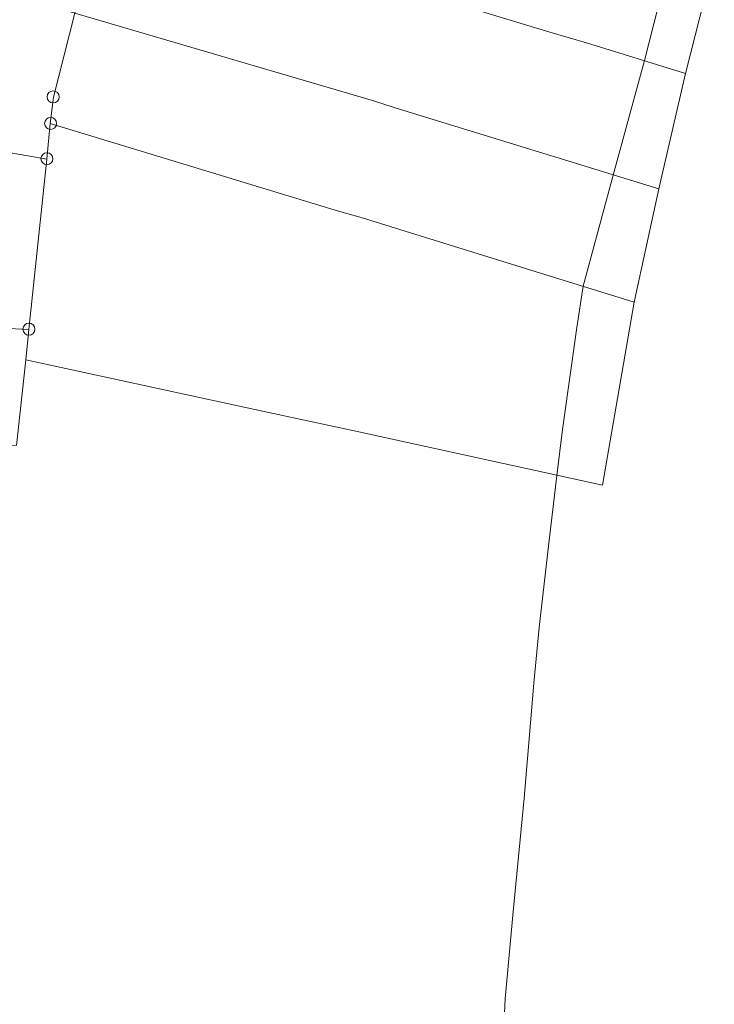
# Model space of a CAD drawing. Header units: metres. Extents: x -740 to 758, y -633 to 854.
# Tile 595 of 656: x 331 to 368, y -397 to -346. Entities that reach past the tile are written whole.
import ezdxf

# ---------------------------------------------------------------- set-up
doc = ezdxf.new("R2010")
doc.units = ezdxf.units.M
doc.header["$MEASUREMENT"] = 0
doc.layers.add('Grundkarte.LOVION', color=7, linetype='Continuous')

msp = doc.modelspace()

# ---------------------------------------------------------------- linework, layer by layer
at = {"layer": 'Grundkarte.LOVION', "color": 8, "linetype": 'Continuous', "lineweight": 18}
for points in [[(366.039, -348.53), (360.888, -346.935), (358.972, -346.383), (352.727, -344.481), (351.537, -344.095), (351.019, -343.939), (349.679, -343.538), (335.718, -339.494), (337.238, -333.582), (351.472, -337.688), (352.812, -338.089), (360.791, -340.501), (367.533, -342.65)], [(311.052, -338.123), (319.081, -340.737), (320.336, -341.176), (334.256, -345.401), (333.146, -349.765), (332.985, -351.141), (332.811, -352.99), (319.01, -350.586), (313.415, -349.596), (302.259, -347.642), (302.861, -344.421), (304.577, -335.978)], [(335.718, -339.494), (349.679, -343.538), (351.019, -343.939), (351.537, -344.095), (352.727, -344.481), (358.972, -346.383), (360.888, -346.935), (366.039, -348.53), (364.647, -354.547), (359.069, -352.817), (350.935, -350.331), (349.744, -349.945), (334.256, -345.401)], [(334.256, -345.401), (349.744, -349.945), (350.935, -350.331), (359.069, -352.817), (364.647, -354.547), (363.361, -360.436), (357.265, -358.55), (349.157, -356.032), (347.972, -355.705), (332.985, -351.141), (333.146, -349.765)], [(319.01, -350.586), (332.811, -352.99), (331.875, -361.86), (317.292, -361.128), (315.986, -361.078), (307.525, -360.694), (300.849, -360.43), (301.346, -354.323), (302.259, -347.642), (313.415, -349.596), (313.401, -349.745), (319.021, -350.703)], [(363.361, -360.436), (361.721, -369.966), (349.036, -367.187), (343.632, -366.03), (331.705, -363.443), (331.875, -361.86), (332.811, -352.99), (332.985, -351.141), (347.972, -355.705), (349.157, -356.032), (357.265, -358.55)], [(331.224, -367.894), (317.035, -367.271), (315.73, -367.221), (315.048, -367.199), (313.833, -367.17), (307.301, -366.863), (305.314, -366.792), (300.476, -366.585), (300.849, -360.43), (307.525, -360.694), (315.986, -361.078), (317.292, -361.128), (331.875, -361.86), (331.705, -363.443)]]:
    msp.add_lwpolyline(points, close=True, dxfattribs=at)
at = {"layer": 'Grundkarte.LOVION', "color": 253, "linetype": 'Continuous', "lineweight": 18}
msp.add_lwpolyline([(365.398, -341.972), (363.904, -347.852), (362.272, -353.834), (360.708, -359.602), (360.387, -361.762), (359.635, -367.067), (359.337, -369.46), (358.869, -373.437), (358.427, -377.382), (358.148, -380.276), (357.64, -386.266), (357.053, -392.353), (356.651, -396.707), (356.562, -398.519)], dxfattribs=at)
at = {"layer": 'Grundkarte.LOVION', "color": 9, "linetype": 'Continuous', "lineweight": 18}
for centre in [(333.135, -349.753), (333.004, -351.137), (332.811, -352.969), (331.875, -361.844)]:
    msp.add_circle(centre, 0.312, dxfattribs=at)

doc.saveas('drawing.dxf')
